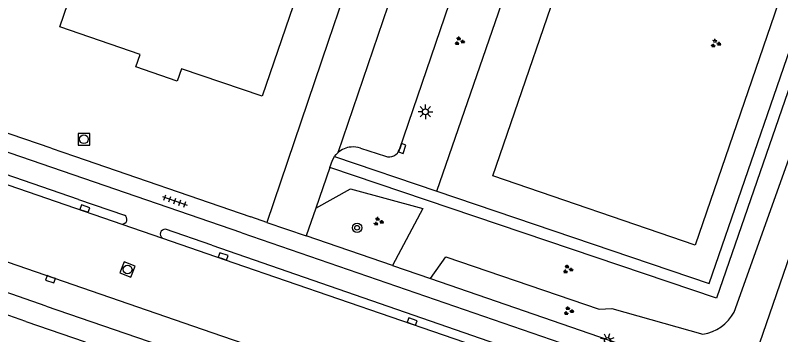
# Model space of a CAD drawing. Extents: x 131000 to 133014, y 396499 to 399001.
# Drawn here: x 131484.2 to 131549.3, y 398137.1 to 398164.3 of the extents above; entities that cross this region are included whole.
import ezdxf

# ---------------------------------------------------------------- set-up
doc = ezdxf.new("R2010")
doc.units = 0
for name, color, linetype in [('gg-knt-verharding', 7, 'Continuous'), ('gg-knt-verharding nz', 7, 'Continuous'), ('gt-bbg-plantopografie pand', 7, 'Continuous'), ('gt-grn-groengrens', 7, 'Continuous'), ('gt-symb-boom', 7, 'Continuous'), ('gt-symb-groenvak', 7, 'Continuous'), ('gt-symb-kolk', 7, 'Continuous'), ('gt-symb-lichtmast', 7, 'Continuous'), ('gt-symb-rioolschacht', 7, 'Continuous'), ('gt-symb-tegel verharding', 7, 'Continuous')]:
    doc.layers.add(name, color=color, linetype=linetype)

# ---------------------------------------------------------------- blocks, each defined once
blk = doc.blocks.new('gt0-RS')
at = {"layer": 'gt-symb-rioolschacht'}
blk.add_lwpolyline([(-0.5, -0.5), (0.5, -0.5), (0.5, 0.5), (-0.5, 0.5)], close=True, dxfattribs=at)
blk.add_circle((0, 0), 0.375, dxfattribs=at)
blk = doc.blocks.new('gt0-KOLK')
at = {"layer": 'gt-symb-kolk'}
blk.add_lwpolyline([(0, 0), (0.375, 0), (0.375, 0.4), (-0.375, 0.4), (-0.375, 0), (0, 0)], dxfattribs=at)
blk = doc.blocks.new('gt0-GRVAK')
at = {"layer": 'gt-symb-groenvak'}
for p, q in [((-0.11, 0.189), (-0.228, 0.24)), ((-0.182, 0.153), (0.088, 0.153)), ((-0.091, 0.211), (-0.156, 0.322)), ((-0.047, 0.214), (-0.047, 0.393)), ((-0.004, 0.211), (0.061, 0.322)), ((0.015, 0.189), (0.133, 0.24)), ((0.262, -0.052), (0.197, 0.059)), ((0.305, -0.049), (0.305, 0.13)), ((0.349, -0.052), (0.414, 0.059)), ((-0.245, -0.228), (-0.363, -0.177)), ((-0.318, -0.264), (-0.047, -0.264)), ((-0.226, -0.206), (-0.291, -0.095)), ((-0.183, -0.203), (-0.183, -0.024)), ((-0.139, -0.206), (-0.074, -0.095)), ((-0.12, -0.228), (-0.002, -0.177)), ((0.243, -0.074), (0.125, -0.023)), ((0.17, -0.11), (0.441, -0.11)), ((0.368, -0.074), (0.486, -0.023))]:
    blk.add_line(p, q, dxfattribs=at)
blk = doc.blocks.new('gt0-LMAST')
at = {"layer": 'gt-symb-lichtmast'}
for p, q in [((-0.182, 0.173), (-0.447, 0.438)), ((-0.005, 0.246), (-0.005, 0.621)), ((0.172, 0.173), (0.437, 0.438)), ((-0.255, -0.004), (-0.63, -0.004)), ((-0.182, -0.181), (-0.447, -0.446)), ((-0.005, -0.254), (-0.005, -0.629)), ((0.437, -0.446), (0.172, -0.181)), ((0.245, -0.004), (0.62, -0.004))]:
    blk.add_line(p, q, dxfattribs=at)
blk.add_circle((-0.005, -0.004), 0.25, dxfattribs=at)
blk = doc.blocks.new('gt0-BOOM')
at = {"layer": 'gt-symb-boom'}
for radius in [0.4, 0.2]:
    blk.add_circle((0, 0), radius, dxfattribs=at)
blk = doc.blocks.new('gt0-TEG1')
at = {"layer": 'gt-symb-tegel verharding'}
for p, q in [((-1.125, 0), (1.125, 0)), ((-0.9, -0.25), (-0.9, 0.25)), ((-0.45, -0.25), (-0.45, 0.25)), ((0, -0.25), (0, 0.25)), ((0.45, -0.25), (0.45, 0.25)), ((0.9, -0.25), (0.9, 0.25))]:
    blk.add_line(p, q, dxfattribs=at)

msp = doc.modelspace()

# ---------------------------------------------------------------- linework, layer by layer
at = {"layer": 'gg-knt-verharding'}
for p, q in [((131519.915, 398188.971), (131510.794, 398162.075)), ((131486.795, 398139.559), (131402.796, 398168.449)), ((131485.069, 398138.247), (131402.207, 398166.738)), ((131487.215, 398152.991), (131454.637, 398164.201)), ((131510.794, 398162.075), (131505.572, 398146.681)), ((131487.215, 398152.991), (131489.201, 398152.309)), ((131513.53, 398152.992), (131515.671, 398152.309)), ((131489.201, 398152.309), (131504.216, 398147.148)), ((131511.323, 398152.28), (131520.036, 398149.331)), ((131510.926, 398151.343), (131509.74, 398147.897)), ((131509.74, 398147.897), (131508.925, 398145.528)), ((131505.572, 398146.681), (131504.216, 398147.148)), ((131493.236, 398146.536), (131496.688, 398145.346)), ((131505.572, 398146.681), (131508.925, 398145.528)), ((131496.688, 398145.346), (131502.77, 398143.249)), ((131503.442, 398145.795), (131537.38, 398134.096)), ((131516.275, 398143.001), (131508.925, 398145.528)), ((131500.927, 398137.286), (131482.741, 398143.559)), ((131502.77, 398143.249), (131536.539, 398131.621)), ((131516.275, 398143.001), (131519.495, 398141.894)), ((131519.495, 398141.894), (131541.516, 398134.322)), ((131485.069, 398138.247), (131490.118, 398136.507)), ((131505.532, 398135.697), (131500.927, 398137.286))]:
    msp.add_line(p, q, dxfattribs=at)
for points in [[(131516.858, 398152.894), (131522.654, 398169.844), (131524.961, 398176.69), (131525.377, 398177.814)], [(131556.77, 398177.683), (131543.836, 398140.216), (131510.926, 398151.343)], [(131520.036, 398149.331), (131543.22, 398141.483), (131555.359, 398176.683)], [(131561.184, 398176.137), (131560.969, 398175.515), (131547.497, 398136.39)], [(131503.442, 398145.795), (131454.998, 398162.442), (131454.172, 398162.773)], [(131453.356, 398160.269), (131461.147, 398157.598), (131493.236, 398146.536)], [(131511.323, 398152.28), (131511.465, 398152.457), (131511.626, 398152.617)], [(131510.926, 398151.343), (131511.147, 398151.975), (131511.323, 398152.28)], [(131486.795, 398139.559), (131522.491, 398127.296), (131530.93, 398124.114), (131533.617, 398123.18)]]:
    msp.add_lwpolyline(points, dxfattribs=at)
for centre, radius, start, end in [((131512.905, 398151.156), 1.942, 94.88349, 131.2154), ((131512.917, 398151.298), 1.802, 70.09221, 95.62205), ((131515.977, 398153.185), 0.928, 250.73039, 341.74137)]:
    msp.add_arc(centre, radius, start, end, dxfattribs=at)
at = {"layer": 'gg-knt-verharding nz'}
for p, q in [((131489.542, 398148.635), (131493.467, 398147.286)), ((131500.879, 398144.727), (131496.943, 398146.087)), ((131500.879, 398144.727), (131536.778, 398132.323))]:
    msp.add_line(p, q, dxfattribs=at)
for points in [[(131511.626, 398152.617), (131521.425, 398181.374), (131522.131, 398181.134)], [(131489.542, 398148.635), (131454.37, 398160.755), (131453.613, 398161.059)]]:
    msp.add_lwpolyline(points, dxfattribs=at)
for centre, start, end in [((131493.268, 398146.937), 265.44506, 60.31727), ((131496.899, 398145.688), 83.70263, 238.31767)]:
    msp.add_arc(centre, 0.402, start, end, dxfattribs=at)
at = {"layer": 'gt-bbg-plantopografie pand'}
for points in [[(131513.079, 398180.508), (131505.159, 398157.409), (131498.311, 398159.757), (131497.95, 398158.704), (131494.428, 398159.912), (131494.789, 398160.965), (131487.944, 398163.312), (131495.046, 398184.024)], [(131552.611, 398175.67), (131542.004, 398144.735), (131524.805, 398150.633), (131531.915, 398171.369)]]:
    msp.add_lwpolyline(points, dxfattribs=at)
at = {"layer": 'gt-grn-groengrens'}
msp.add_line((131545.327, 398139.047), (131558.859, 398176.951), dxfattribs=at)
for points in [[(131520.036, 398149.331), (131527.388, 398170.624), (131531.836, 398184.384)], [(131509.74, 398147.897), (131512.696, 398149.536), (131518.841, 398147.851), (131516.275, 398143.001)], [(131519.495, 398141.894), (131520.797, 398143.752), (131533.834, 398139.303), (131534.936, 398139.355), (131542.664, 398137.164)]]:
    msp.add_lwpolyline(points, dxfattribs=at)
msp.add_arc((131542.118, 398140.76), 3.637, 278.6258, 331.90225, dxfattribs=at)

# ---------------------------------------------------------------- block references
at = {"layer": 'gt-symb-boom'}
msp.add_blockref('gt0-BOOM', (131513.249, 398146.215), dxfattribs=at)
at = {"layer": 'gt-symb-groenvak'}
for p in [(131521.949, 398162.098), (131543.748, 398161.904), (131515.048, 398146.748), (131531.171, 398142.685), (131531.236, 398139.138)]:
    msp.add_blockref('gt0-GRVAK', p, dxfattribs=at)
at = {"layer": 'gt-symb-kolk'}
for p, rotation in [((131516.905, 398153.033), -108.90606099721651), ((131490.014, 398147.658), -18.960251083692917), ((131501.79, 398143.594), -18.960251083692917), ((131487.224, 398142.021), 160.96692019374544), ((131517.867, 398138.056), -18.96025108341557)]:
    msp.add_blockref('gt0-KOLK', p, dxfattribs=dict(at, rotation=rotation))
at = {"layer": 'gt-symb-lichtmast'}
msp.add_blockref('gt0-LMAST', (131519.065, 398156.094), dxfattribs=at)
at = {"layer": 'gt-symb-lichtmast', "rotation": 161.03974891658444}
msp.add_blockref('gt0-LMAST', (131534.55, 398136.616), dxfattribs=at)
at = {"layer": 'gt-symb-rioolschacht'}
msp.add_blockref('gt0-RS', (131490.003, 398153.753), dxfattribs=at)
at = {"layer": 'gt-symb-rioolschacht', "rotation": 158.46463512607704}
msp.add_blockref('gt0-RS', (131493.723, 398142.667), dxfattribs=at)
at = {"layer": 'gt-symb-tegel verharding', "rotation": -19.087244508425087}
msp.add_blockref('gt0-TEG1', (131497.742, 398148.502), dxfattribs=at)

doc.saveas('drawing.dxf')
